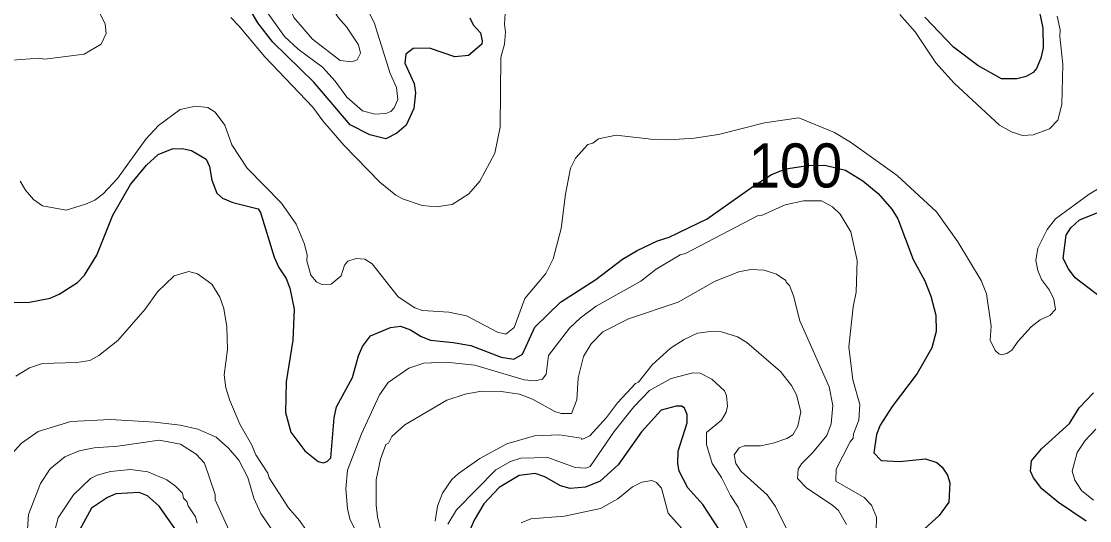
# Model space of a CAD drawing. Extents: x 673.3 to 698.5, y 6984.3 to 7012.3.
# Drawn here: x 688.869 to 690.807, y 6989.644 to 6990.55 of the extents above; entities that cross this region are included whole.
import ezdxf
from ezdxf.enums import TextEntityAlignment as Align

# ---------------------------------------------------------------- set-up
doc = ezdxf.new("R2010")
doc.units = 0
doc.header["$LTSCALE"] = 0.032
doc.layers.add('1', color=7, linetype='Continuous', lineweight=25)
doc.layers.add('2', color=7, linetype='Continuous', lineweight=13)
doc.layers.add('61', color=7, linetype='Continuous')

msp = doc.modelspace()

# ---------------------------------------------------------------- linework, layer by layer
at = {"layer": '1'}
for points in [[(690.8382, 6991.058), (690.7241, 6990.947), (690.6719, 6990.9096), (690.6558, 6990.8923), (690.6536, 6990.8735), (690.6576, 6990.8565), (690.6681, 6990.837), (690.676, 6990.8012), (690.6752, 6990.7154), (690.6779, 6990.7122), (690.6915, 6990.652), (690.7064, 6990.6139), (690.7218, 6990.5379), (690.7226, 6990.5018), (690.7183, 6990.4834), (690.7104, 6990.4644)], [(689.6827, 6990.5561), (689.6888, 6990.5435), (689.7019, 6990.5289), (689.7053, 6990.5144), (689.7043, 6990.5088), (689.6802, 6990.4878), (689.6557, 6990.4856), (689.6093, 6990.5016), (689.5798, 6990.5007), (689.5664, 6990.4905), (689.5647, 6990.4739), (689.5818, 6990.437), (689.584, 6990.42), (689.5808, 6990.3919), (689.5674, 6990.3615), (689.5505, 6990.3469), (689.5301, 6990.3367), (689.5015, 6990.344), (689.4655, 6990.3624), (689.3998, 6990.4394), (689.3254, 6990.5121), (689.2979, 6990.5476), (689.2712, 6990.5933)], [(690.7104, 6990.4644), (690.7047, 6990.4571), (690.6919, 6990.4498), (690.675, 6990.4456), (690.6469, 6990.4457), (690.604, 6990.4697), (690.5599, 6990.5032), (690.5079, 6990.5577)], [(688.8068, 6990.04), (688.884, 6990.0401), (688.9215, 6990.0475), (688.9377, 6990.0549), (688.9708, 6990.0759), (688.9835, 6990.0896), (689.006, 6990.1258), (689.0351, 6990.1985), (689.0673, 6990.2536), (689.096, 6990.289), (689.1172, 6990.3085), (689.1424, 6990.3184), (689.1606, 6990.3193), (689.1778, 6990.3155), (689.2045, 6990.2998), (689.2101, 6990.2866), (689.2146, 6990.2616), (689.2235, 6990.2379), (689.2342, 6990.2288), (689.2527, 6990.2211), (689.2985, 6990.2096), (689.303, 6990.2032), (689.3277, 6990.122), (689.3364, 6990.103), (689.3495, 6990.0832), (689.3559, 6990.0656), (689.3642, 6990.0278), (689.3618, 6989.9711), (689.3495, 6989.8956), (689.348, 6989.8402), (689.358, 6989.8043), (689.3832, 6989.7702), (689.4076, 6989.7513), (689.4165, 6989.7487), (689.4236, 6989.751), (689.4303, 6989.7576), (689.4367, 6989.8304), (689.4409, 6989.8506), (689.4697, 6989.9033), (689.4806, 6989.9428), (689.4882, 6989.9597), (689.5025, 6989.9792), (689.5386, 6989.9944), (689.5567, 6989.9967), (689.5752, 6989.9899), (689.5941, 6989.978), (689.6111, 6989.9711), (689.6522, 6989.9674), (689.6844, 6989.9616), (689.7397, 6989.9403), (689.7622, 6989.937), (689.7779, 6989.9459), (689.8007, 6989.9952)], [(689.8007, 6989.9952), (689.8469, 6990.0406), (689.9112, 6990.0814), (689.9595, 6990.1182), (689.9859, 6990.1341), (690.0233, 6990.1519), (690.0441, 6990.1584), (690.1134, 6990.1915), (690.1979, 6990.2516), (690.2296, 6990.272), (690.2556, 6990.2826), (690.2956, 6990.2884), (690.3265, 6990.2889), (690.3644, 6990.28), (690.3954, 6990.2604), (690.4231, 6990.2376), (690.4483, 6990.2092), (690.459, 6990.1917), (690.487, 6990.1179), (690.5079, 6990.0793), (690.5188, 6990.0513), (690.5281, 6990.0167), (690.5287, 6989.9871), (690.5205, 6989.9575), (690.4939, 6989.9108), (690.4488, 6989.8508), (690.4273, 6989.8168), (690.4201, 6989.8002), (690.4156, 6989.7667), (690.4291, 6989.7532), (690.4623, 6989.751), (690.5092, 6989.7558), (690.5301, 6989.7494), (690.5393, 6989.7411), (690.5492, 6989.7263), (690.5532, 6989.7121), (690.5515, 6989.6776), (690.5342, 6989.653), (690.4732, 6989.5976)], [(690.8523, 6990.0299), (690.7806, 6990.0846), (690.7684, 6990.1009), (690.7587, 6990.1194), (690.7643, 6990.1617), (690.7729, 6990.175), (690.7885, 6990.1895), (690.836, 6990.2088)], [(690.8007, 6989.6427), (690.7507, 6989.6768), (690.7202, 6989.7014), (690.7049, 6989.7215), (690.6999, 6989.7335), (690.7015, 6989.7523), (690.7199, 6989.7743), (690.7704, 6989.8199), (690.7879, 6989.8488), (690.8138, 6989.8755)], [(690.1361, 6989.6258), (690.1055, 6989.6731), (690.0781, 6989.7031), (690.0621, 6989.7333), (690.0597, 6989.7474), (690.0606, 6989.7696), (690.0768, 6989.821), (690.0766, 6989.8363), (690.0719, 6989.8478), (690.067, 6989.8518), (690.057, 6989.8518), (690.0299, 6989.8442), (689.9939, 6989.805), (689.9519, 6989.745), (689.919, 6989.7156), (689.8922, 6989.7046), (689.8646, 6989.7021), (689.8473, 6989.7072), (689.8189, 6989.7231), (689.801, 6989.7296), (689.7721, 6989.7259), (689.7358, 6989.7039), (689.708, 6989.6745), (689.6908, 6989.6449), (689.6768, 6989.6118)], [(689.1508, 6989.6255), (689.1193, 6989.6701), (689.0981, 6989.6885), (689.0828, 6989.6948), (689.0404, 6989.6924), (689.0252, 6989.6856), (688.9963, 6989.6663), (688.9747, 6989.6267)]]:
    msp.add_lwpolyline(points, dxfattribs=at)
at = {"layer": '2'}
for points in [[(689.0328, 6990.8449), (689.0301, 6990.8204), (689.0219, 6990.7859), (689.0098, 6990.7504), (689.0027, 6990.7122), (688.9944, 6990.6875), (688.9847, 6990.6412), (688.9854, 6990.6217), (688.9887, 6990.6105), (689.0214, 6990.5454), (689.0229, 6990.5278), (689.0141, 6990.5085), (688.9828, 6990.4903), (688.9117, 6990.4815), (688.9014, 6990.483), (688.8363, 6990.4781)], [(689.3107, 6990.4853), (689.2638, 6990.542), (689.2488, 6990.5568)], [(689.747, 6990.5642), (689.7454, 6990.5448), (689.7476, 6990.5305), (689.7453, 6990.5084), (689.7389, 6990.4842), (689.7379, 6990.3582), (689.728, 6990.3106), (689.7009, 6990.2597), (689.6806, 6990.2368), (689.6503, 6990.2176), (689.6215, 6990.2134), (689.5962, 6990.2158), (689.5602, 6990.2279), (689.5484, 6990.2343), (689.5192, 6990.258), (689.4542, 6990.3252), (689.4157, 6990.3696), (689.3977, 6990.3941), (689.3107, 6990.4853)], [(690.748, 6990.5592), (690.7535, 6990.5343), (690.7528, 6990.5227), (690.7585, 6990.4719), (690.7567, 6990.3989), (690.7492, 6990.3704), (690.7341, 6990.3547), (690.7047, 6990.3438), (690.6852, 6990.343), (690.665, 6990.3497), (690.6436, 6990.3618), (690.5614, 6990.4375), (690.5281, 6990.4747), (690.4908, 6990.5311), (690.4628, 6990.5627)], [(688.867, 6990.2601), (688.8768, 6990.2433), (688.8912, 6990.2265), (688.9073, 6990.215), (688.9503, 6990.2073), (688.9857, 6990.2179), (689.0026, 6990.2257), (689.0174, 6990.2372), (689.0432, 6990.2648), (689.095, 6990.3361), (689.1177, 6990.3611), (689.1573, 6990.3901), (689.1848, 6990.3959), (689.2073, 6990.3935), (689.2204, 6990.3849), (689.2379, 6990.3617), (689.2512, 6990.3257), (689.2788, 6990.2833), (689.3407, 6990.2198), (689.3674, 6990.1817), (689.3829, 6990.1454), (689.3878, 6990.1255), (689.3871, 6990.1152), (689.3944, 6990.0891), (689.4045, 6990.0775), (689.4141, 6990.0726), (689.4311, 6990.0731), (689.449, 6990.0884), (689.4552, 6990.1074), (689.4615, 6990.1146), (689.4767, 6990.1198), (689.4924, 6990.1184), (689.5056, 6990.1101), (689.5527, 6990.0501), (689.5826, 6990.0301), (689.5965, 6990.0254), (689.6446, 6990.0221), (689.6769, 6990.0155), (689.7326, 6989.9861), (689.7477, 6989.9823), (689.7633, 6989.9946), (689.7824, 6990.0468), (689.8204, 6990.0924), (689.834, 6990.119), (689.8486, 6990.1738), (689.856, 6990.2363), (689.8654, 6990.2836), (689.8743, 6990.3019), (689.897, 6990.3266), (689.9056, 6990.3287), (689.9161, 6990.3365), (689.9483, 6990.3437), (690.0167, 6990.3357), (690.0444, 6990.3349), (690.0896, 6990.3381), (690.1336, 6990.3444), (690.2171, 6990.3656), (690.2795, 6990.3747), (690.3442, 6990.3481), (690.373, 6990.3309), (690.4581, 6990.2703), (690.5295, 6990.2045), (690.5678, 6990.15)], [(690.5678, 6990.15), (690.6102, 6990.0797), (690.62, 6990.0552), (690.6281, 6989.9969), (690.6264, 6989.9711), (690.6356, 6989.9528), (690.642, 6989.9464), (690.6474, 6989.9448), (690.6569, 6989.9469), (690.6657, 6989.9531), (690.6771, 6989.9694), (690.701, 6989.9957), (690.7175, 6990.0081), (690.7348, 6990.0161), (690.7453, 6990.0273), (690.742, 6990.046), (690.734, 6990.062), (690.7195, 6990.0814), (690.7129, 6990.0979), (690.7096, 6990.1158), (690.7129, 6990.1385), (690.7301, 6990.1719), (690.7451, 6990.1913), (690.8061, 6990.2366), (690.8472, 6990.2609)], [(690.4196, 6989.6256), (690.4204, 6989.6499), (690.4114, 6989.6721), (690.3982, 6989.6859), (690.3467, 6989.7157), (690.3472, 6989.7371), (690.3727, 6989.787), (690.3781, 6989.7935), (690.3789, 6989.8012), (690.3886, 6989.8259), (690.3903, 6989.8543), (690.3772, 6989.8994), (690.37, 6989.9592), (690.3779, 6990.0318), (690.3837, 6990.0585), (690.3854, 6990.1158), (690.3738, 6990.1682), (690.3546, 6990.2003), (690.3406, 6990.2134), (690.3208, 6990.224), (690.288, 6990.2241), (690.2549, 6990.2167), (690.2117, 6990.1975), (690.2042, 6990.1972), (690.074, 6990.1286), (690.064, 6990.126)], [(690.064, 6990.126), (690.0204, 6990.1001), (689.9927, 6990.0782), (689.9119, 6990.033), (689.8836, 6990.0121), (689.8633, 6989.9934), (689.8252, 6989.9436), (689.8211, 6989.9095), (689.8143, 6989.9007), (689.8013, 6989.8976), (689.7811, 6989.8992), (689.6919, 6989.926), (689.64, 6989.9317), (689.599, 6989.9293), (689.5719, 6989.9207), (689.5345, 6989.8944), (689.5188, 6989.872), (689.4859, 6989.8016), (689.4608, 6989.7353), (689.4579, 6989.7014), (689.4608, 6989.6656), (689.4651, 6989.647), (689.4907, 6989.5941)], [(689.3992, 6989.6076), (689.3736, 6989.6439), (689.3537, 6989.6672), (689.3187, 6989.7214), (689.3161, 6989.7297), (689.2947, 6989.763), (689.2867, 6989.7822), (689.2655, 6989.819), (689.247, 6989.8617), (689.2399, 6989.8847), (689.2371, 6989.9085), (689.2428, 6989.9543), (689.242, 6989.9958), (689.2364, 6990.0291), (689.2289, 6990.0493), (689.2145, 6990.0732), (689.1886, 6990.092), (689.1726, 6990.0961), (689.1461, 6990.088), (689.116, 6990.0589), (689.0937, 6990.0276), (689.0441, 6989.9707), (689.0097, 6989.9438), (688.9936, 6989.9347), (688.9697, 6989.9308), (688.9072, 6989.929), (688.8837, 6989.9211), (688.8589, 6989.906)], [(689.5286, 6989.5949), (689.515, 6989.6505), (689.5125, 6989.6721), (689.5127, 6989.7177), (689.5205, 6989.7556), (689.53, 6989.782), (689.5351, 6989.7845), (689.5411, 6989.7967), (689.5648, 6989.8179), (689.6408, 6989.8623), (689.6742, 6989.8732), (689.704, 6989.8787), (689.7394, 6989.8779), (689.7728, 6989.8731), (689.7961, 6989.864), (689.8371, 6989.8419), (689.8486, 6989.838), (689.8672, 6989.8381), (689.8769, 6989.8632), (689.8789, 6989.9032), (689.8887, 6989.9415), (689.9027, 6989.9645), (689.9242, 6989.9867), (689.9704, 6990.0099), (690.0603, 6990.0403), (690.1279, 6990.0782), (690.1707, 6990.0955), (690.1926, 6990.0994), (690.2166, 6990.0985), (690.2388, 6990.0913), (690.2558, 6990.0799), (690.2563, 6990.0764), (690.2625, 6990.0707), (690.2698, 6990.052), (690.281, 6990.0063), (690.3347, 6989.8867), (690.3414, 6989.853), (690.3382, 6989.8196), (690.3301, 6989.7984), (690.3044, 6989.7669), (690.2844, 6989.7468), (690.2781, 6989.7371), (690.2772, 6989.7203), (690.2935, 6989.7031), (690.3412, 6989.6713), (690.3514, 6989.6619), (690.3658, 6989.6367)], [(689.62, 6989.6428), (689.624, 6989.6698), (689.6328, 6989.6937), (689.65, 6989.7183), (689.662, 6989.7295), (689.7006, 6989.7563), (689.75, 6989.7833), (689.8001, 6989.798), (689.8453, 6989.7997), (689.8844, 6989.7932), (689.8857, 6989.791), (689.9002, 6989.7978), (689.9303, 6989.831), (689.9504, 6989.8574), (689.9832, 6989.8926), (689.9884, 6989.8954), (690.0137, 6989.9264), (690.0464, 6989.9567), (690.0716, 6989.9728), (690.0956, 6989.9838), (690.1193, 6989.987), (690.1393, 6989.9863), (690.1682, 6989.9772), (690.185, 6989.9669), (690.2463, 6989.9144), (690.2659, 6989.8892), (690.275, 6989.8721), (690.2829, 6989.8415), (690.2779, 6989.8154), (690.2684, 6989.7994), (690.2579, 6989.793), (690.233, 6989.7841), (690.2098, 6989.7795), (690.1805, 6989.7794), (690.1712, 6989.7759), (690.1623, 6989.7631), (690.1649, 6989.7477), (690.1747, 6989.7331), (690.2219, 6989.6904), (690.2372, 6989.6695), (690.2594, 6989.624)], [(689.6426, 6989.6372), (689.6586, 6989.6633), (689.7301, 6989.7358), (689.7567, 6989.7509), (689.7753, 6989.7571), (689.8241, 6989.7583), (689.874, 6989.7403), (689.8932, 6989.7388), (689.9008, 6989.7421), (689.9442, 6989.8055), (689.9804, 6989.8501), (690.0088, 6989.8801), (690.0476, 6989.9015), (690.0872, 6989.9121), (690.1006, 6989.9112), (690.1217, 6989.9007), (690.1446, 6989.8791), (690.1484, 6989.8712), (690.15, 6989.8517), (690.1478, 6989.8406), (690.1394, 6989.8259), (690.1119, 6989.8038), (690.1117, 6989.7822), (690.122, 6989.7477), (690.1393, 6989.7219), (690.1556, 6989.6893), (690.1693, 6989.6684), (690.1958, 6989.6061)], [(688.8471, 6989.7598), (688.8693, 6989.7845), (688.8998, 6989.8053), (688.9586, 6989.8236), (689.0309, 6989.8275), (689.1115, 6989.8226), (689.1571, 6989.8169), (689.1894, 6989.81), (689.2223, 6989.795), (689.2451, 6989.7756), (689.2636, 6989.7537), (689.2802, 6989.7219), (689.2909, 6989.6848), (689.3036, 6989.657), (689.3428, 6989.5995), (689.3914, 6989.5235), (689.4061, 6989.5115), (689.4187, 6989.5108), (689.4261, 6989.5133), (689.4498, 6989.5344), (689.4563, 6989.5382), (689.4731, 6989.5401)], [(690.8182, 6989.8096), (690.7987, 6989.7895), (690.7846, 6989.7675), (690.7756, 6989.7337), (690.7803, 6989.7173), (690.7921, 6989.6984), (690.8143, 6989.681)], [(688.8656, 6989.6004), (688.8712, 6989.6027), (688.8794, 6989.6185), (688.8821, 6989.6548), (688.9037, 6989.7113), (688.9211, 6989.7378), (688.9478, 6989.7597), (688.9742, 6989.7705), (689.0013, 6989.7762), (689.0439, 6989.7787), (689.1193, 6989.79), (689.1576, 6989.7825), (689.186, 6989.7646), (689.2012, 6989.748), (689.2208, 6989.6912), (689.2209, 6989.6817), (689.2655, 6989.5835), (689.2801, 6989.5576), (689.2893, 6989.5225), (689.2876, 6989.4386), (689.2812, 6989.4059), (689.2747, 6989.3864)], [(688.9245, 6989.6051), (688.9361, 6989.6489), (688.9635, 6989.6906), (688.9943, 6989.7201), (689.0066, 6989.7264), (689.0306, 6989.7331), (689.0671, 6989.7363), (689.0987, 6989.7321), (689.1327, 6989.7177), (689.149, 6989.7063), (689.1613, 6989.6938), (689.163, 6989.6844), (689.1695, 6989.6784), (689.1719, 6989.6707), (689.185, 6989.6505), (689.1882, 6989.6394)], [(690.0825, 6989.6124), (690.0426, 6989.6573), (690.0303, 6989.7028), (690.0213, 6989.7133), (690.013, 6989.7167), (689.9946, 6989.7134), (689.978, 6989.7051), (689.9511, 6989.6832), (689.9199, 6989.666), (689.8545, 6989.652), (689.7933, 6989.6472), (689.7755, 6989.6395)]]:
    msp.add_lwpolyline(points, dxfattribs=at)
for points in [[(689.4878, 6990.3877), (689.4594, 6990.4123), (689.4385, 6990.4413), (689.4152, 6990.4669), (689.3715, 6990.4993), (689.3466, 6990.5225), (689.3134, 6990.5692), (689.2997, 6990.6027), (689.2975, 6990.6177), (689.3015, 6990.6367), (689.3563, 6990.6859), (689.3717, 6990.689), (689.3871, 6990.688), (689.4322, 6990.631), (689.466, 6990.6035), (689.4993, 6990.5669), (689.509, 6990.5477), (689.538, 6990.4553), (689.5498, 6990.4301), (689.5523, 6990.4082), (689.5455, 6990.393), (689.5394, 6990.3864), (689.5304, 6990.3829), (689.5102, 6990.3813)], [(689.397, 6990.5178), (689.3635, 6990.5569), (689.3446, 6990.6047), (689.3439, 6990.6207), (689.349, 6990.6305), (689.3644, 6990.6352), (689.39, 6990.6233), (689.4045, 6990.6129), (689.4203, 6990.5946), (689.4441, 6990.5565), (689.4592, 6990.5402), (689.4806, 6990.5076), (689.4845, 6990.492), (689.4782, 6990.48), (689.4684, 6990.4764), (689.4472, 6990.479)]]:
    msp.add_lwpolyline(points, close=True, dxfattribs=at)

# ---------------------------------------------------------------- texts
at = {"layer": '61', "width": 0.95}
msp.add_text('100', height=0.08, dxfattribs=at).set_placement((690.2734, 6990.2484), align=Align.CENTER)

doc.saveas('drawing.dxf')
